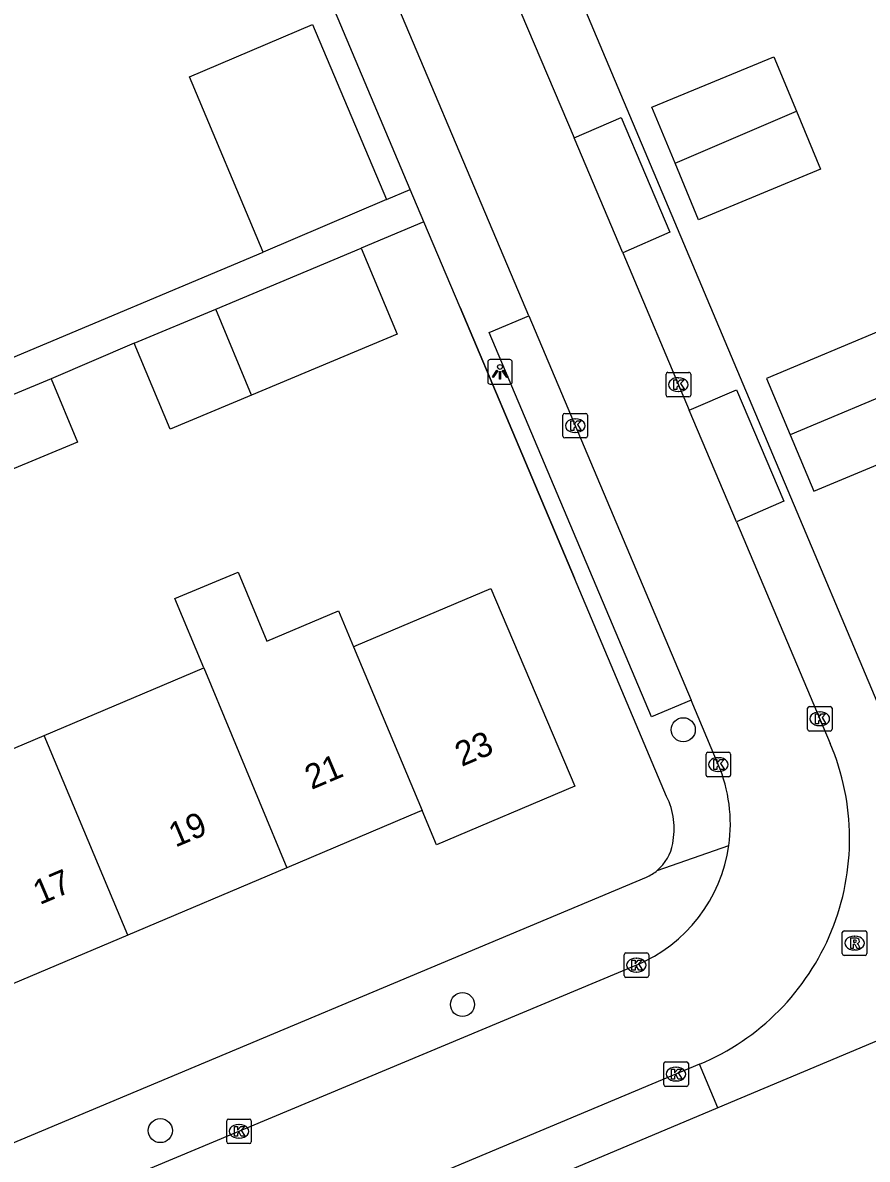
# Model space of a CAD drawing. Extents: x 157767 to 159171, y 387842 to 389425.
# Drawn here: x 158841.4 to 158875.8, y 388510.75 to 388557.03 of the extents above; entities that cross this region are included whole.
import ezdxf

# ---------------------------------------------------------------- set-up
doc = ezdxf.new("R2010")
doc.units = 0
for name, color, linetype in [('IMGEO_Boom', 7, 'Continuous'), ('IMGEO_Kolk', 7, 'Continuous'), ('IMGEO_Lichtpunt', 7, 'Continuous'), ('IMGEO_Muur', 7, 'Continuous'), ('IMGEO_Pand', 7, 'Continuous'), ('IMGEO_Pand_nummerreeks', 7, 'Continuous'), ('IMGEO_Rijbaan_lokaal_open', 7, 'Continuous'), ('IMGEO_Rioolput', 7, 'Continuous'), ('IMGEO_Voetpad_open', 7, 'Continuous')]:
    doc.layers.add(name, color=color, linetype=linetype)

msp = doc.modelspace()

# ---------------------------------------------------------------- linework, layer by layer
at = {"layer": 'IMGEO_Boom'}
for centre in [(158868.304, 388528.237), (158859.31, 388517.046), (158847.005, 388511.911)]:
    msp.add_circle(centre, 0.489, dxfattribs=at)
at = {"layer": 'IMGEO_Kolk'}
for p, q in [((158867.679, 388542.79), (158868.531, 388542.79)), ((158867.604, 388541.864), (158867.604, 388542.716)), ((158868.092, 388542.57), (158868.117, 388542.57)), ((158868.605, 388542.716), (158868.605, 388541.864)), ((158868.115, 388542.01), (158868.09, 388542.01)), ((158868.531, 388541.79), (158867.679, 388541.79)), ((158863.403, 388540.193), (158863.403, 388541.045)), ((158863.478, 388541.119), (158864.33, 388541.119)), ((158864.404, 388541.045), (158864.404, 388540.193)), ((158863.891, 388540.899), (158863.916, 388540.899)), ((158864.33, 388540.119), (158863.478, 388540.119)), ((158863.914, 388540.339), (158863.889, 388540.339)), ((158873.364, 388528.256), (158873.364, 388529.108)), ((158873.439, 388529.182), (158874.291, 388529.182)), ((158873.852, 388528.962), (158873.877, 388528.962)), ((158874.365, 388529.108), (158874.365, 388528.256)), ((158874.291, 388528.182), (158873.439, 388528.182)), ((158873.875, 388528.402), (158873.85, 388528.402)), ((158869.232, 388526.392), (158869.232, 388527.244)), ((158869.307, 388527.318), (158870.159, 388527.318)), ((158869.72, 388527.098), (158869.745, 388527.098)), ((158870.233, 388527.244), (158870.233, 388526.392)), ((158870.159, 388526.318), (158869.307, 388526.318)), ((158869.743, 388526.538), (158869.718, 388526.538)), ((158865.894, 388518.224), (158865.894, 388519.076)), ((158865.969, 388519.15), (158866.821, 388519.15)), ((158866.382, 388518.93), (158866.407, 388518.93)), ((158866.895, 388519.076), (158866.895, 388518.224)), ((158866.405, 388518.37), (158866.38, 388518.37)), ((158866.821, 388518.15), (158865.969, 388518.15)), ((158867.509, 388513.787), (158867.509, 388514.639)), ((158867.584, 388514.713), (158868.436, 388514.713)), ((158868.51, 388514.639), (158868.51, 388513.787)), ((158867.997, 388514.493), (158868.022, 388514.493)), ((158868.436, 388513.713), (158867.584, 388513.713)), ((158868.02, 388513.933), (158867.995, 388513.933)), ((158849.708, 388511.457), (158849.708, 388512.309)), ((158849.783, 388512.383), (158850.635, 388512.383)), ((158850.709, 388512.309), (158850.709, 388511.457)), ((158850.196, 388512.163), (158850.221, 388512.163)), ((158850.635, 388511.383), (158849.783, 388511.383)), ((158850.219, 388511.603), (158850.194, 388511.603))]:
    msp.add_line(p, q, dxfattribs=at)
for points in [[(158867.679, 388542.79), (158868.531, 388542.79)], [(158867.604, 388541.864), (158867.604, 388542.716)], [(158867.925, 388542.49), (158868.048, 388542.49), (158868.048, 388542.339), (158868.178, 388542.49), (158868.342, 388542.49), (158868.196, 388542.339), (158868.349, 388542.09), (158868.197, 388542.09), (158868.112, 388542.254), (158868.048, 388542.187), (158868.048, 388542.09), (158867.925, 388542.09), (158867.925, 388542.49)], [(158868.605, 388542.716), (158868.605, 388541.864)], [(158868.531, 388541.79), (158867.679, 388541.79)], [(158863.403, 388540.193), (158863.403, 388541.045)], [(158863.478, 388541.119), (158864.33, 388541.119)], [(158864.404, 388541.045), (158864.404, 388540.193)], [(158863.724, 388540.819), (158863.847, 388540.819), (158863.847, 388540.668), (158863.977, 388540.819), (158864.141, 388540.819), (158863.995, 388540.668), (158864.148, 388540.419), (158863.996, 388540.419), (158863.911, 388540.583), (158863.847, 388540.516), (158863.847, 388540.419), (158863.724, 388540.419), (158863.724, 388540.819)], [(158864.33, 388540.119), (158863.478, 388540.119)], [(158873.364, 388528.256), (158873.364, 388529.108)], [(158873.439, 388529.182), (158874.291, 388529.182)], [(158873.685, 388528.882), (158873.808, 388528.882), (158873.808, 388528.731), (158873.938, 388528.882), (158874.102, 388528.882), (158873.956, 388528.731), (158874.109, 388528.482), (158873.957, 388528.482), (158873.872, 388528.646), (158873.808, 388528.579), (158873.808, 388528.482), (158873.685, 388528.482), (158873.685, 388528.882)], [(158874.365, 388529.108), (158874.365, 388528.256)], [(158874.291, 388528.182), (158873.439, 388528.182)], [(158869.232, 388526.392), (158869.232, 388527.244)], [(158869.307, 388527.318), (158870.159, 388527.318)], [(158870.233, 388527.244), (158870.233, 388526.392)], [(158869.553, 388527.018), (158869.676, 388527.018), (158869.676, 388526.867), (158869.806, 388527.018), (158869.97, 388527.018), (158869.824, 388526.867), (158869.977, 388526.618), (158869.825, 388526.618), (158869.74, 388526.782), (158869.676, 388526.715), (158869.676, 388526.618), (158869.553, 388526.618), (158869.553, 388527.018)], [(158870.159, 388526.318), (158869.307, 388526.318)], [(158865.894, 388518.224), (158865.894, 388519.076)], [(158865.969, 388519.15), (158866.821, 388519.15)], [(158866.215, 388518.85), (158866.338, 388518.85), (158866.338, 388518.699), (158866.468, 388518.85), (158866.632, 388518.85), (158866.486, 388518.699), (158866.639, 388518.45), (158866.487, 388518.45), (158866.402, 388518.614), (158866.338, 388518.547), (158866.338, 388518.45), (158866.215, 388518.45), (158866.215, 388518.85)], [(158866.895, 388519.076), (158866.895, 388518.224)], [(158866.821, 388518.15), (158865.969, 388518.15)], [(158867.509, 388513.787), (158867.509, 388514.639)], [(158867.584, 388514.713), (158868.436, 388514.713)], [(158868.51, 388514.639), (158868.51, 388513.787)], [(158867.83, 388514.413), (158867.953, 388514.413), (158867.953, 388514.262), (158868.083, 388514.413), (158868.247, 388514.413), (158868.101, 388514.262), (158868.254, 388514.013), (158868.102, 388514.013), (158868.017, 388514.177), (158867.953, 388514.11), (158867.953, 388514.013), (158867.83, 388514.013), (158867.83, 388514.413)], [(158868.436, 388513.713), (158867.584, 388513.713)], [(158849.708, 388511.457), (158849.708, 388512.309)], [(158849.783, 388512.383), (158850.635, 388512.383)], [(158850.709, 388512.309), (158850.709, 388511.457)], [(158850.029, 388512.083), (158850.152, 388512.083), (158850.152, 388511.932), (158850.282, 388512.083), (158850.446, 388512.083), (158850.3, 388511.932), (158850.453, 388511.683), (158850.301, 388511.683), (158850.216, 388511.847), (158850.152, 388511.78), (158850.152, 388511.683), (158850.029, 388511.683), (158850.029, 388512.083)], [(158850.635, 388511.383), (158849.783, 388511.383)]]:
    msp.add_lwpolyline(points, dxfattribs=at)
for centre, start, end in [((158867.681, 388542.714), 91.552, 178.448), ((158867.681, 388542.714), 91.552, 178.448), ((158868.529, 388542.714), 1.552, 88.448), ((158868.529, 388542.714), 1.552, 88.448), ((158867.681, 388541.866), 181.552, 268.448), ((158867.681, 388541.866), 181.552, 268.448), ((158868.529, 388541.866), 271.552, 358.448), ((158868.529, 388541.866), 271.552, 358.448), ((158863.48, 388541.043), 91.552, 178.448), ((158863.48, 388541.043), 91.552, 178.448), ((158864.328, 388541.043), 1.552, 88.448), ((158864.328, 388541.043), 1.552, 88.448), ((158863.48, 388540.195), 181.552, 268.448), ((158863.48, 388540.195), 181.552, 268.448), ((158864.328, 388540.195), 271.552, 358.448), ((158864.328, 388540.195), 271.552, 358.448), ((158873.441, 388529.106), 91.552, 178.448), ((158873.441, 388529.106), 91.552, 178.448), ((158874.289, 388529.106), 1.552, 88.448), ((158874.289, 388529.106), 1.552, 88.448), ((158873.441, 388528.258), 181.552, 268.448), ((158873.441, 388528.258), 181.552, 268.448), ((158874.289, 388528.258), 271.552, 358.448), ((158874.289, 388528.258), 271.552, 358.448), ((158869.309, 388527.242), 91.552, 178.448), ((158869.309, 388527.242), 91.552, 178.448), ((158870.157, 388527.242), 1.552, 88.448), ((158870.157, 388527.242), 1.552, 88.448), ((158869.309, 388526.394), 181.552, 268.448), ((158869.309, 388526.394), 181.552, 268.448), ((158870.157, 388526.394), 271.552, 358.448), ((158870.157, 388526.394), 271.552, 358.448), ((158865.971, 388519.074), 91.552, 178.448), ((158865.971, 388519.074), 91.552, 178.448), ((158866.819, 388519.074), 1.552, 88.448), ((158866.819, 388519.074), 1.552, 88.448), ((158865.971, 388518.226), 181.552, 268.448), ((158865.971, 388518.226), 181.552, 268.448), ((158866.819, 388518.226), 271.552, 358.448), ((158866.819, 388518.226), 271.552, 358.448), ((158867.586, 388514.637), 91.552, 178.448), ((158867.586, 388514.637), 91.552, 178.448), ((158868.434, 388514.637), 1.552, 88.448), ((158868.434, 388514.637), 1.552, 88.448), ((158867.586, 388513.789), 181.552, 268.448), ((158867.586, 388513.789), 181.552, 268.448), ((158868.434, 388513.789), 271.552, 358.448), ((158868.434, 388513.789), 271.552, 358.448), ((158849.785, 388512.307), 91.552, 178.448), ((158849.785, 388512.307), 91.552, 178.448), ((158850.633, 388512.307), 1.552, 88.448), ((158850.633, 388512.307), 1.552, 88.448), ((158849.785, 388511.459), 181.552, 268.448), ((158849.785, 388511.459), 181.552, 268.448), ((158850.633, 388511.459), 271.552, 358.448), ((158850.633, 388511.459), 271.552, 358.448)]:
    msp.add_arc(centre, 0.0765, start, end, dxfattribs=at)
for centre, major_axis, ratio, start_param, end_param in [((158868.091, 388542.29), (-0.387, 0.002), 0.722429, 4.712389, 7.853982), ((158868.116, 388542.29), (-0.39, 0.002), 0.717154, 1.570796, 4.712389), ((158863.89, 388540.619), (-0.387, 0.002), 0.722429, 4.712389, 7.853982), ((158863.915, 388540.619), (-0.39, 0.002), 0.717154, 1.570796, 4.712389), ((158873.851, 388528.682), (-0.387, 0.002), 0.722429, 4.712389, 7.853982), ((158873.876, 388528.682), (-0.39, 0.002), 0.717154, 1.570796, 4.712389), ((158869.719, 388526.818), (-0.387, 0.002), 0.722429, 4.712389, 7.853982), ((158869.744, 388526.818), (-0.39, 0.002), 0.717154, 1.570796, 4.712389), ((158866.381, 388518.65), (-0.387, 0.002), 0.722429, 4.712389, 7.853982), ((158866.406, 388518.65), (-0.39, 0.002), 0.717154, 1.570796, 4.712389), ((158867.996, 388514.213), (-0.387, 0.002), 0.722429, 4.712389, 7.853982), ((158868.021, 388514.213), (-0.39, 0.002), 0.717154, 1.570796, 4.712389), ((158850.195, 388511.883), (-0.387, 0.002), 0.722429, 4.712389, 7.853982), ((158850.22, 388511.883), (-0.39, 0.002), 0.717154, 1.570796, 4.712389)]:
    msp.add_ellipse(centre, major_axis=major_axis, ratio=ratio, start_param=start_param, end_param=end_param, dxfattribs=at)
at = {"layer": 'IMGEO_Lichtpunt'}
for p, q in [((158861.243, 388543.307), (158860.435, 388543.307)), ((158861.243, 388543.307), (158860.435, 388543.307)), ((158860.341, 388543.212), (158860.341, 388542.405)), ((158860.341, 388543.212), (158860.341, 388542.405)), ((158861.337, 388542.405), (158861.337, 388543.212)), ((158861.337, 388542.405), (158861.337, 388543.212)), ((158860.435, 388542.311), (158861.243, 388542.311)), ((158860.435, 388542.311), (158861.243, 388542.311))]:
    msp.add_line(p, q, dxfattribs=at)
for points in [[(158860.715, 388542.876), (158860.754, 388542.848), (158860.566, 388542.586), (158860.528, 388542.613), (158860.715, 388542.876)], [(158860.817, 388542.828), (158860.864, 388542.828), (158860.864, 388542.506), (158860.817, 388542.506), (158860.817, 388542.828)], [(158860.927, 388542.848), (158860.965, 388542.875), (158861.152, 388542.613), (158861.113, 388542.585), (158860.927, 388542.848)]]:
    msp.add_lwpolyline(points, dxfattribs=at)
msp.add_circle((158860.84, 388543.01), 0.0994, dxfattribs=at)
for centre, start, end in [((158860.435, 388543.212), 90, 180), ((158860.435, 388543.212), 90, 180), ((158861.243, 388543.212), 0, 90), ((158861.243, 388543.212), 0, 90), ((158860.435, 388542.405), 180, 270), ((158860.435, 388542.405), 180, 270), ((158861.243, 388542.405), 270, 0), ((158861.243, 388542.405), 270, 360)]:
    msp.add_arc(centre, 0.0946, start, end, dxfattribs=at)
at = {"layer": 'IMGEO_Muur'}
msp.add_lwpolyline([(158859.219, 388545.425), (158863.874, 388534.403)], dxfattribs=at)
at = {"layer": 'IMGEO_Pand'}
for points in [[(158851.194, 388547.689), (158848.19, 388554.823), (158853.199, 388556.956), (158856.214, 388549.827)], [(158867.967, 388551.307), (158867.023, 388553.59), (158871.994, 388555.644), (158872.911, 388553.424)], [(158872.911, 388553.424), (158873.889, 388551.059), (158868.918, 388549.005), (158867.967, 388551.307)], [(158867.967, 388551.307), (158872.911, 388553.424)], [(158856.214, 388549.827), (158851.194, 388547.689)], [(158849.265, 388545.369), (158855.187, 388547.851)], [(158855.187, 388547.851), (158856.654, 388544.35), (158850.725, 388541.865)], [(158845.939, 388543.975), (158849.265, 388545.369)], [(158850.725, 388541.865), (158849.265, 388545.369)], [(158877.502, 388542.662), (158876.676, 388544.632), (158871.695, 388542.546), (158872.658, 388540.246)], [(158850.725, 388541.865), (158847.406, 388540.474), (158845.939, 388543.975)], [(158842.558, 388542.527), (158838.267, 388540.746)], [(158842.558, 388542.527), (158843.63, 388539.945), (158839.338, 388538.164)], [(158877.64, 388542.332), (158872.658, 388540.246)], [(158872.658, 388540.246), (158873.622, 388537.945), (158878.603, 388540.031), (158878.087, 388541.265)], [(158848.773, 388530.753), (158847.596, 388533.584), (158850.172, 388534.654), (158851.342, 388531.841), (158854.259, 388533.077), (158854.871, 388531.618)], [(158854.871, 388531.618), (158854.977, 388531.663), (158860.472, 388533.992), (158863.885, 388525.936), (158858.257, 388523.551), (158857.668, 388524.954)], [(158854.871, 388531.618), (158857.668, 388524.954)], [(158842.275, 388528), (158848.773, 388530.753)], [(158848.773, 388530.753), (158852.155, 388522.618)], [(158845.68, 388519.875), (158840.992, 388517.889), (158837.555, 388526), (158842.275, 388528)], [(158845.68, 388519.875), (158842.275, 388528)], [(158857.668, 388524.954), (158857.562, 388524.909), (158852.155, 388522.618)], [(158852.155, 388522.618), (158845.68, 388519.875)]]:
    msp.add_lwpolyline(points, dxfattribs=at)
at = {"layer": 'IMGEO_Rijbaan_lokaal_open'}
for points in [[(158862.014, 388545.09), (158855.083, 388561.505)], [(158861.148, 388558.729), (158863.855, 388552.335)], [(158865.836, 388547.655), (158863.855, 388552.335)], [(158865.836, 388547.655), (158868.546, 388541.25)], [(158862.014, 388545.09), (158868.624, 388529.441)], [(158870.469, 388536.709), (158868.546, 388541.25)], [(158870.469, 388536.709), (158874.29, 388527.681)], [(158869.73, 388526.822), (158868.624, 388529.441)], [(158866.397, 388518.652), (158842.852, 388508.807)], [(158868.969, 388514.614), (158846.155, 388505.05), (158844.679, 388504.434)]]:
    msp.add_lwpolyline(points, dxfattribs=at)
for centre, radius, start, end in [((158865.12, 388523.798), 9.958, 292.7375, 22.9493), ((158863.974, 388524.396), 6.247, 352.0167, 22.858), ((158863.988, 388524.401), 6.234, 292.735, 351.9475)]:
    msp.add_arc(centre, radius, start, end, dxfattribs=at)
at = {"layer": 'IMGEO_Rioolput'}
for p, q in [((158874.781, 388519.122), (158874.781, 388519.974)), ((158874.856, 388520.048), (158875.708, 388520.048)), ((158875.269, 388519.828), (158875.294, 388519.828)), ((158875.782, 388519.974), (158875.782, 388519.122)), ((158875.292, 388519.268), (158875.267, 388519.268)), ((158875.708, 388519.048), (158874.856, 388519.048))]:
    msp.add_line(p, q, dxfattribs=at)
for points in [[(158874.781, 388519.122), (158874.781, 388519.974)], [(158874.856, 388520.048), (158875.708, 388520.048)], [(158875.37, 388519.746), (158875.118, 388519.748), (158875.118, 388519.348)], [(158875.296, 388519.667), (158875.242, 388519.667), (158875.242, 388519.586)], [(158875.782, 388519.974), (158875.782, 388519.122)], [(158875.118, 388519.348), (158875.242, 388519.348), (158875.242, 388519.51), (158875.253, 388519.51)], [(158875.242, 388519.586), (158875.294, 388519.586)], [(158875.3, 388519.481), (158875.371, 388519.348), (158875.511, 388519.348), (158875.446, 388519.474)], [(158875.708, 388519.048), (158874.856, 388519.048)]]:
    msp.add_lwpolyline(points, dxfattribs=at)
for centre, radius, start, end in [((158874.858, 388519.972), 0.0765, 91.552, 178.448), ((158874.858, 388519.972), 0.0765, 91.552, 178.448), ((158875.302, 388519.571), 0.0964, 77.0061, 93.1865), ((158875.316, 388519.628), 0.0378, 276.6634, 79.6772), ((158875.369, 388519.636), 0.109, 350.3612, 89.416), ((158875.367, 388519.636), 0.112, 277.5842, 350.9817), ((158875.706, 388519.972), 0.0765, 1.552, 88.448), ((158875.706, 388519.972), 0.0765, 1.552, 88.448), ((158875.252, 388519.457), 0.0533, 26.0293, 88.6989), ((158875.278, 388519.775), 0.19, 274.7715, 282.9687), ((158875.351, 388519.421), 0.108, 29.5134, 73.7905), ((158874.858, 388519.124), 0.0765, 181.552, 268.448), ((158874.858, 388519.124), 0.0765, 181.552, 268.448), ((158875.706, 388519.124), 0.0765, 271.552, 358.448), ((158875.706, 388519.124), 0.0765, 271.552, 358.448)]:
    msp.add_arc(centre, radius, start, end, dxfattribs=at)
for centre, major_axis, ratio, start_param, end_param in [((158875.268, 388519.548), (-0.387, 0.002), 0.722429, 4.712389, 7.853982), ((158875.293, 388519.548), (-0.39, 0.002), 0.717154, 1.570796, 4.712389)]:
    msp.add_ellipse(centre, major_axis=major_axis, ratio=ratio, start_param=start_param, end_param=end_param, dxfattribs=at)
at = {"layer": 'IMGEO_Voetpad_open'}
for points in [[(158857.186, 388550.238), (158837.723, 388596.325), (158828.634, 388605.133), (158826.513, 388607.188)], [(158849.228, 388593.301), (158876.815, 388527.904), (158877.046, 388528.002)], [(158863.855, 388552.335), (158865.781, 388553.172), (158867.762, 388548.492), (158865.836, 388547.655)], [(158856.214, 388549.827), (158857.186, 388550.238)], [(158857.742, 388548.922), (158857.186, 388550.238)], [(158857.742, 388548.922), (158855.187, 388547.851)], [(158867.624, 388525.523), (158863.874, 388534.403), (158859.219, 388545.425), (158857.742, 388548.922)], [(158830.135, 388538.835), (158851.194, 388547.689)], [(158868.624, 388529.441), (158867.009, 388528.759), (158860.4, 388544.408), (158862.014, 388545.09)], [(158845.939, 388543.975), (158842.558, 388542.527)], [(158868.546, 388541.25), (158870.474, 388542.084), (158872.398, 388537.541), (158870.469, 388536.709)], [(158867.246, 388522.51), (158870.16, 388523.528)], [(158840.917, 388511.371), (158866.801, 388522.233)], [(158881.379, 388517.74), (158869.718, 388512.834)], [(158869.718, 388512.834), (158868.969, 388514.614)], [(158869.718, 388512.834), (158845.021, 388502.443)]]:
    msp.add_lwpolyline(points, dxfattribs=at)
for centre, radius, start, end in [((158864.946, 388524.2), 2.987, 348.5067, 26.2872), ((158866.062, 388523.915), 1.837, 310.1216, 350.2873), ((158866.058, 388523.922), 1.845, 293.7353, 310.0669)]:
    msp.add_arc(centre, radius, start, end, dxfattribs=at)

# ---------------------------------------------------------------- texts
at = {"layer": 'IMGEO_Pand_nummerreeks'}
for s, rotation, p in [('23', 22.9641, (158859.277, 388526.72)), ('21', 22.9584, (158853.161, 388525.782)), ('19', 22.9603, (158847.617, 388523.432)), ('17', 22.9603, (158842.093, 388521.092))]:
    msp.add_text(s, height=1, rotation=rotation, dxfattribs=at).set_placement(p)

doc.saveas('drawing.dxf')
